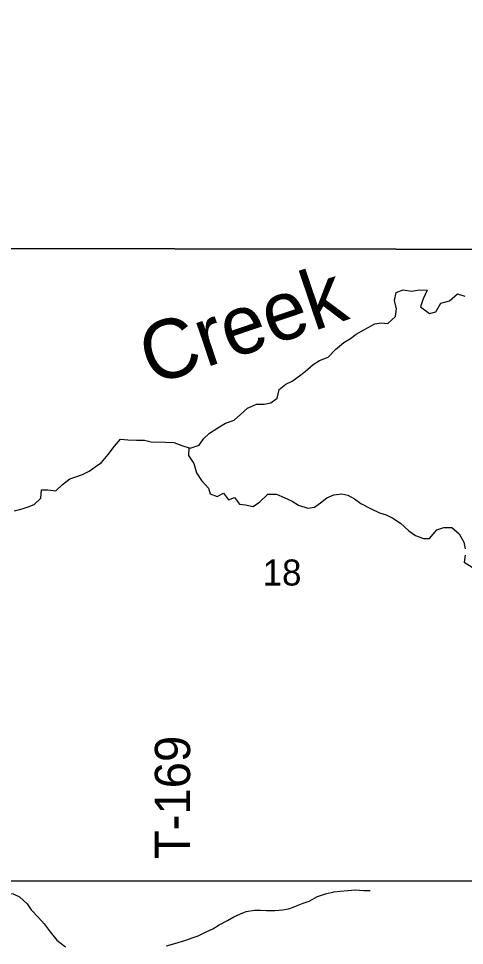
# Model space of a CAD drawing. Extents: x 1772825 to 1773716, y 1138558 to 1139032.
# Drawn here: x 1772831.067 to 1772831.426, y 1138562.575 to 1138563.32 of the extents above; entities that cross this region are included whole.
import ezdxf

# ---------------------------------------------------------------- set-up
doc = ezdxf.new("R2010")
doc.units = 0
for name, color, linetype in [('GM_X_Minor_River', 7, 'Continuous'), ('GM_X_Minor_River_Text', 7, 'Continuous'), ('GM_X_Section', 7, 'Continuous'), ('GM_X_Section_Text', 7, 'Continuous'), ('GM_X_Township_Road_Text', 7, 'Continuous')]:
    doc.layers.add(name, color=color, linetype=linetype)

msp = doc.modelspace()

# ---------------------------------------------------------------- linework, layer by layer
at = {"layer": 'GM_X_Minor_River'}
for points in [[(1772831.34485, 1138563.06963), (1772831.35358, 1138563.07451), (1772831.35869, 1138563.07524), (1772831.36417, 1138563.07483), (1772831.37026, 1138563.08049), (1772831.37124, 1138563.08655), (1772831.36958, 1138563.0932), (1772831.37075, 1138563.09964), (1772831.37644, 1138563.10188), (1772831.38324, 1138563.1007), (1772831.38968, 1138563.102), (1772831.39592, 1138563.10158), (1772831.39266, 1138563.09458), (1772831.39036, 1138563.08815), (1772831.3977, 1138563.08299), (1772831.40263, 1138563.0841), (1772831.40683, 1138563.09109), (1772831.41384, 1138563.09295), (1772831.42012, 1138563.09879), (1772831.42597, 1138563.09667)], [(1772831.06385, 1138562.92424), (1772831.0701, 1138562.92572), (1772831.07484, 1138562.9274), (1772831.07958, 1138562.92927), (1772831.08509, 1138562.93436), (1772831.08551, 1138562.94099), (1772831.09081, 1138562.94115), (1772831.09723, 1138562.94036), (1772831.10256, 1138562.94545), (1772831.10826, 1138562.94997), (1772831.11319, 1138562.95165), (1772831.11868, 1138562.95332), (1772831.12381, 1138562.95614), (1772831.12875, 1138562.95971), (1772831.13387, 1138562.9631), (1772831.13921, 1138562.96952), (1772831.14435, 1138562.97612), (1772831.14912, 1138562.98179), (1772831.15498, 1138562.98119), (1772831.16198, 1138562.98115), (1772831.16841, 1138562.98092), (1772831.17369, 1138562.97956), (1772831.18504, 1138562.9795), (1772831.19204, 1138562.97927), (1772831.19846, 1138562.97677), (1772831.20526, 1138562.97446), (1772831.21246, 1138562.97707), (1772831.21589, 1138562.98217), (1772831.22065, 1138562.9867), (1772831.22729, 1138562.99083), (1772831.23356, 1138562.99478), (1772831.24057, 1138562.9972), (1772831.24552, 1138563.00154), (1772831.25122, 1138563.00663), (1772831.25862, 1138563.01), (1772831.26467, 1138563.00997), (1772831.26998, 1138563.01107), (1772831.2751, 1138563.01484), (1772831.27666, 1138563.02185), (1772831.28198, 1138563.02599), (1772831.28729, 1138563.02842), (1772831.29204, 1138563.03181), (1772831.29755, 1138563.03614), (1772831.3042, 1138563.04198), (1772831.30914, 1138563.04499), (1772831.31616, 1138563.04779), (1772831.32206, 1138563.05402), (1772831.32871, 1138563.05967), (1772831.33403, 1138563.06286), (1772831.33877, 1138563.06625), (1772831.34485, 1138563.06963)], [(1772831.20401, 1138562.97488), (1772831.20371, 1138562.96878), (1772831.20821, 1138562.96231), (1772831.21025, 1138562.95471), (1772831.21438, 1138562.94862), (1772831.21982, 1138562.94252), (1772831.22112, 1138562.93777), (1772831.22679, 1138562.93584), (1772831.23191, 1138562.93828), (1772831.23604, 1138562.93295), (1772831.24078, 1138562.93501), (1772831.24472, 1138562.92949), (1772831.24964, 1138562.92908), (1772831.25587, 1138562.92772), (1772831.26119, 1138562.93148), (1772831.26766, 1138562.9377), (1772831.27466, 1138562.93766), (1772831.28088, 1138562.93497), (1772831.28711, 1138562.93191), (1772831.29239, 1138562.92884), (1772831.29975, 1138562.92634), (1772831.30524, 1138562.92706), (1772831.30999, 1138562.93064), (1772831.31512, 1138562.93459), (1772831.32081, 1138562.93703), (1772831.32706, 1138562.93794), (1772831.33197, 1138562.93678), (1772831.33744, 1138562.9339), (1772831.34233, 1138562.93008), (1772831.35026, 1138562.92605), (1772831.35742, 1138562.9226), (1772831.36271, 1138562.92087), (1772831.36818, 1138562.91818), (1772831.37421, 1138562.91416), (1772831.38117, 1138562.90806), (1772831.38645, 1138562.90424), (1772831.39287, 1138562.90192), (1772831.39779, 1138562.9019), (1772831.40369, 1138562.90888), (1772831.40919, 1138562.91075), (1772831.41562, 1138562.91071), (1772831.42164, 1138562.90575), (1772831.42539, 1138562.8989), (1772831.42649, 1138562.89377)], [(1772831.42627, 1138562.88846), (1772831.42548, 1138562.88297), (1772831.43189, 1138562.87895)], [(1772830.97116, 1138562.61663), (1772830.9797, 1138562.61621), (1772830.98615, 1138562.61581), (1772830.99318, 1138562.61597), (1772830.99887, 1138562.61613), (1772831.00418, 1138562.6163), (1772831.00988, 1138562.61628), (1772831.01519, 1138562.61644), (1772831.02468, 1138562.6164), (1772831.03038, 1138562.616), (1772831.03721, 1138562.61635), (1772831.0448, 1138562.61651), (1772831.05164, 1138562.61667), (1772831.05657, 1138562.61646), (1772831.06283, 1138562.61624), (1772831.06776, 1138562.61375), (1772831.07419, 1138562.60822), (1772831.0772, 1138562.60347), (1772831.08306, 1138562.59718), (1772831.08779, 1138562.59222), (1772831.09269, 1138562.58575), (1772831.09798, 1138562.57909), (1772831.10479, 1138562.57374)], [(1772831.18622, 1138562.57435), (1772831.19287, 1138562.57622), (1772831.20161, 1138562.57903), (1772831.20674, 1138562.58091), (1772831.21169, 1138562.58259), (1772831.21815, 1138562.58579), (1772831.22348, 1138562.58805), (1772831.22861, 1138562.59125), (1772831.23508, 1138562.59483), (1772831.24041, 1138562.59784), (1772831.24555, 1138562.60029), (1772831.2503, 1138562.60217), (1772831.25695, 1138562.60309), (1772831.26169, 1138562.60307), (1772831.26643, 1138562.60286), (1772831.27327, 1138562.60283), (1772831.27972, 1138562.60337), (1772831.28523, 1138562.60449), (1772831.29075, 1138562.60674), (1772831.29607, 1138562.60881), (1772831.30101, 1138562.6105), (1772831.30767, 1138562.61407), (1772831.31394, 1138562.61633), (1772831.32078, 1138562.618), (1772831.32591, 1138562.61836), (1772831.33198, 1138562.61891), (1772831.33787, 1138562.61945), (1772831.34489, 1138562.61885), (1772831.34983, 1138562.61902)]]:
    msp.add_lwpolyline(points, dxfattribs=at)
at = {"layer": 'GM_X_Section'}
for points in [[(1772831.00639, 1138563.63704), (1772831.5492, 1138563.62856), (1772831.54916, 1138563.13419), (1772831.01426, 1138563.13506), (1772831.01485, 1138563.13809)], [(1772831.01426, 1138563.13506), (1772831.54916, 1138563.13419), (1772831.54038, 1138562.62671), (1772831.01723, 1138562.62641), (1772831.0168, 1138562.63735)], [(1772831.01723, 1138562.62641), (1772831.54038, 1138562.62671), (1772831.53426, 1138562.12489), (1772831.0185, 1138562.12561), (1772831.01894, 1138562.13564)]]:
    msp.add_lwpolyline(points, close=True, dxfattribs=at)

# ---------------------------------------------------------------- texts
at = {"layer": 'GM_X_Minor_River_Text'}
msp.add_text('Creek', height=0.047371, rotation=18.64257, dxfattribs=at).set_placement((1772831.17431, 1138563.02468))
at = {"layer": 'GM_X_Section_Text'}
msp.add_text('18', height=0.020928, rotation=0.00001, dxfattribs=at).set_placement((1772831.26354, 1138562.86415))
at = {"layer": 'GM_X_Township_Road_Text'}
msp.add_text('T-169', height=0.028409, rotation=90, dxfattribs=at).set_placement((1772831.20514, 1138562.64412))

doc.saveas('drawing.dxf')
